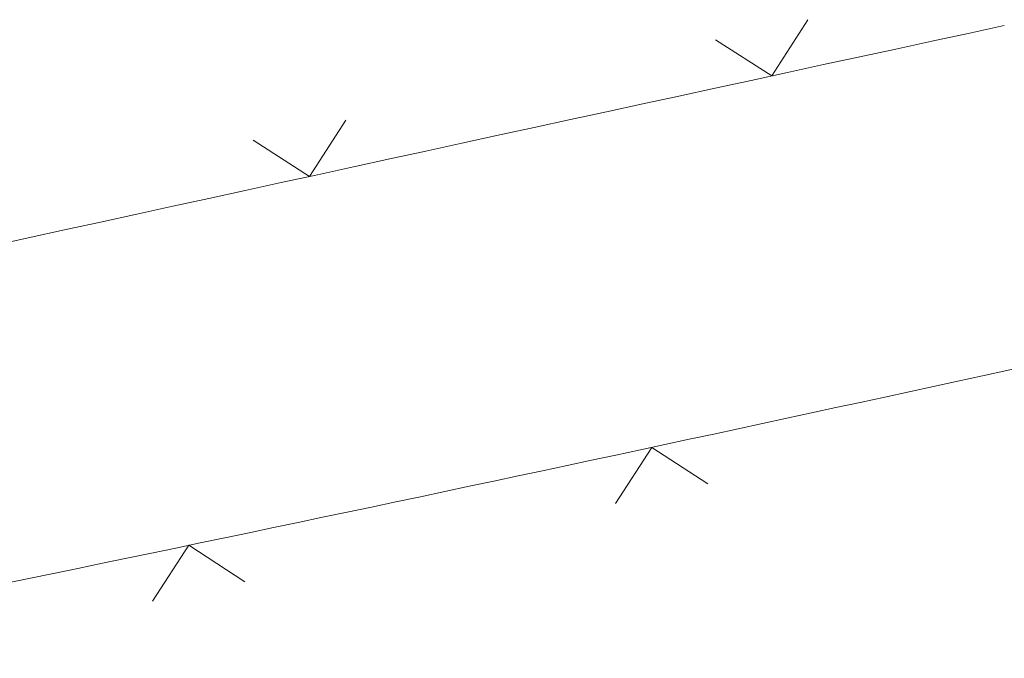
# Model space of a CAD drawing. Header units: metres. Extents: x 345144 to 348639, y 5629211 to 5635235.
# Tile 654 of 656: x 346103.01 to 346113.42, y 5631832.35 to 5631839.1. Entities that reach past the tile are written whole.
import ezdxf

# ---------------------------------------------------------------- set-up
doc = ezdxf.new("R2010")
doc.units = ezdxf.units.M
doc.header["$MEASUREMENT"] = 0
doc.layers.add('081-083 Topographie', color=7, linetype='Continuous')
doc.layers.add('Definitionslinie', color=7, linetype='Continuous')

msp = doc.modelspace()

# ---------------------------------------------------------------- linework, layer by layer
at = {"layer": '081-083 Topographie', "color": 7, "linetype": 'Continuous', "lineweight": 5}
for centre, radius, start, end in [((346951.51, 5627962.745), 3965.863522, 102.200129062, 102.561774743), ((345931.97, 5632662.397), 846.678422, -78.624865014, -77.480499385)]:
    msp.add_arc(centre, radius, start, end, dxfattribs=at)
at = {"layer": 'Definitionslinie', "color": 7, "linetype": 'Continuous', "lineweight": 5, "flags": 128}
for points in [[(346110.362, 5631838.891), (346110.957, 5631838.509), (346111.34, 5631839.103)], [(346110.362, 5631838.891), (346110.957, 5631838.509), (346111.34, 5631839.103)], [(346105.476, 5631837.828), (346106.071, 5631837.446), (346106.453, 5631838.041)], [(346105.476, 5631837.828), (346106.071, 5631837.446), (346106.453, 5631838.041)], [(346110.282, 5631834.196), (346109.688, 5631834.58), (346109.304, 5631833.987)], [(346110.282, 5631834.196), (346109.688, 5631834.58), (346109.304, 5631833.987)], [(346105.388, 5631833.158), (346104.796, 5631833.545), (346104.409, 5631832.954)], [(346105.388, 5631833.158), (346104.796, 5631833.545), (346104.409, 5631832.954)]]:
    msp.add_lwpolyline(points, dxfattribs=at)
at = {"layer": 'Definitionslinie', "color": 7, "linetype": 'Continuous', "lineweight": 5}
for centre, radius, start, end in [((346951.51, 5627962.745), 3965.863522, 102.200129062, 102.561774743), ((345931.97, 5632662.397), 846.678422, -78.624865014, -77.480499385)]:
    msp.add_arc(centre, radius, start, end, dxfattribs=at)

doc.saveas('drawing.dxf')
